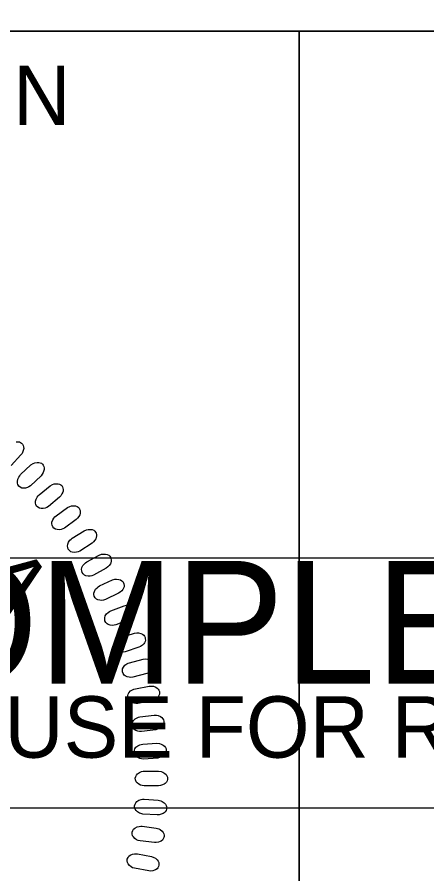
# Model space of a CAD drawing. Extents: x 18938 to 19565, y 6931 to 7973.
# Drawn here: x 19363.46 to 19368.08, y 7943.87 to 7953.52 of the extents above; entities that cross this region are included whole.
import ezdxf

# ---------------------------------------------------------------- set-up
doc = ezdxf.new("R2010")
doc.units = 0
for name, color, linetype in [('Old_Level_10', 7, 'Continuous'), ('Prop Pavement Schedule Description CELL', 7, 'Continuous'), ('Scratch_Level_5', 7, 'Continuous'), ('Typical Pavement Slope Information CELL', 7, 'Continuous')]:
    doc.layers.add(name, color=color, linetype=linetype)

# ---------------------------------------------------------------- blocks, each defined once
blk = doc.blocks.new('Brandon J. McInnis')
at = {"layer": 'Old_Level_10'}
blk.add_lwpolyline([(-24.493, 80.14), (-24.347, 80.154), (-24.211, 80.135), (-24.107, 80.093), (-24.011, 80.03), (-23.944, 79.939), (-23.877, 79.835), (-23.841, 79.72), (-23.834, 79.576), (-23.845, 79.476), (-23.898, 79.321), (-23.977, 79.15), (-24.07, 79.018), (-24.926, 78.097)], dxfattribs=at)
for points in [[(-24.098, 77.306), (-23.203, 78.145), (-23.018, 78.268), (-22.88, 78.326), (-22.68, 78.36), (-22.533, 78.364), (-22.399, 78.337), (-22.297, 78.288), (-22.206, 78.22), (-22.144, 78.124), (-22.084, 78.017), (-22.056, 77.899), (-22.057, 77.755), (-22.075, 77.657), (-22.138, 77.505), (-22.227, 77.339), (-22.328, 77.213), (-23.24, 76.348), (-23.379, 76.248), (-23.511, 76.185), (-23.689, 76.142), (-23.867, 76.128), (-23.992, 76.144), (-24.143, 76.218), (-24.26, 76.313), (-24.334, 76.449), (-24.369, 76.56), (-24.383, 76.721), (-24.341, 76.924), (-24.256, 77.096), (-24.182, 77.206)], [(-22.486, 75.559), (-21.54, 76.341), (-21.347, 76.452), (-21.206, 76.501), (-21.004, 76.522), (-20.857, 76.517), (-20.725, 76.482), (-20.627, 76.426), (-20.54, 76.353), (-20.484, 76.254), (-20.431, 76.142), (-20.41, 76.023), (-20.421, 75.879), (-20.444, 75.782), (-20.517, 75.635), (-20.617, 75.475), (-20.726, 75.356), (-21.69, 74.55), (-21.834, 74.459), (-21.971, 74.404), (-22.151, 74.372), (-22.33, 74.369), (-22.453, 74.393), (-22.6, 74.476), (-22.71, 74.579), (-22.774, 74.719), (-22.803, 74.832), (-22.807, 74.993), (-22.752, 75.193), (-22.657, 75.36), (-22.576, 75.465)], [(-21.026, 73.737), (-20.033, 74.458), (-19.833, 74.556), (-19.69, 74.596), (-19.486, 74.605), (-19.341, 74.591), (-19.21, 74.547), (-19.116, 74.486), (-19.034, 74.407), (-18.984, 74.304), (-18.939, 74.19), (-18.925, 74.07), (-18.945, 73.927), (-18.974, 73.831), (-19.056, 73.689), (-19.166, 73.535), (-19.281, 73.423), (-20.294, 72.679), (-20.444, 72.598), (-20.584, 72.552), (-20.765, 72.531), (-20.945, 72.54), (-21.066, 72.571), (-21.207, 72.663), (-21.311, 72.772), (-21.366, 72.917), (-21.387, 73.03), (-21.382, 73.192), (-21.315, 73.388), (-21.209, 73.548), (-21.121, 73.649)], [(-19.625, 71.791), (-18.589, 72.448), (-18.383, 72.534), (-18.238, 72.565), (-18.035, 72.561), (-17.889, 72.538), (-17.762, 72.486), (-17.672, 72.418), (-17.596, 72.335), (-17.552, 72.229), (-17.514, 72.112), (-17.508, 71.992), (-17.537, 71.85), (-17.572, 71.757), (-17.662, 71.619), (-17.782, 71.473), (-17.904, 71.369), (-18.961, 70.689), (-19.116, 70.618), (-19.259, 70.581), (-19.441, 70.571), (-19.619, 70.591), (-19.739, 70.63), (-19.874, 70.731), (-19.97, 70.846), (-20.017, 70.994), (-20.031, 71.109), (-20.014, 71.27), (-19.936, 71.461), (-19.82, 71.615), (-19.726, 71.709)], [(-18.364, 69.741), (-17.289, 70.332), (-17.078, 70.404), (-16.931, 70.426), (-16.728, 70.41), (-16.585, 70.377), (-16.461, 70.317), (-16.376, 70.244), (-16.305, 70.156), (-16.268, 70.048), (-16.237, 69.929), (-16.238, 69.809), (-16.276, 69.669), (-16.317, 69.578), (-16.416, 69.447), (-16.544, 69.308), (-16.673, 69.211), (-17.771, 68.6), (-17.931, 68.538), (-18.075, 68.51), (-18.257, 68.512), (-18.433, 68.543), (-18.551, 68.589), (-18.679, 68.698), (-18.768, 68.82), (-18.805, 68.97), (-18.812, 69.086), (-18.786, 69.245), (-18.694, 69.432), (-18.569, 69.577), (-18.47, 69.666)], [(-17.256, 67.658), (-16.146, 68.18), (-15.932, 68.239), (-15.784, 68.252), (-15.582, 68.222), (-15.442, 68.181), (-15.321, 68.113), (-15.241, 68.036), (-15.175, 67.943), (-15.146, 67.833), (-15.122, 67.712), (-15.131, 67.592), (-15.177, 67.455), (-15.224, 67.367), (-15.331, 67.241), (-15.468, 67.112), (-15.603, 67.023), (-16.737, 66.482), (-16.9, 66.431), (-17.045, 66.411), (-17.227, 66.425), (-17.402, 66.467), (-17.515, 66.52), (-17.636, 66.637), (-17.718, 66.764), (-17.745, 66.916), (-17.744, 67.032), (-17.709, 67.19), (-17.606, 67.37), (-17.472, 67.508), (-17.367, 67.589)], [(-16.277, 65.497), (-15.136, 65.948), (-14.919, 65.994), (-14.77, 65.997), (-14.571, 65.955), (-14.433, 65.905), (-14.318, 65.83), (-14.242, 65.747), (-14.182, 65.65), (-14.16, 65.538), (-14.143, 65.416), (-14.16, 65.298), (-14.215, 65.163), (-14.267, 65.078), (-14.381, 64.96), (-14.526, 64.839), (-14.666, 64.76), (-15.832, 64.29), (-15.998, 64.249), (-16.144, 64.239), (-16.326, 64.264), (-16.496, 64.317), (-16.607, 64.378), (-16.72, 64.502), (-16.793, 64.634), (-16.811, 64.787), (-16.803, 64.903), (-16.758, 65.058), (-16.644, 65.231), (-16.502, 65.36), (-16.392, 65.435)], [(-15.403, 63.183), (-14.236, 63.561), (-14.016, 63.593), (-13.867, 63.587), (-13.671, 63.533), (-13.536, 63.474), (-13.426, 63.392), (-13.356, 63.305), (-13.302, 63.204), (-13.287, 63.092), (-13.278, 62.969), (-13.303, 62.851), (-13.366, 62.72), (-13.422, 62.639), (-13.545, 62.528), (-13.696, 62.416), (-13.841, 62.345), (-15.034, 61.95), (-15.202, 61.92), (-15.349, 61.92), (-15.528, 61.955), (-15.696, 62.018), (-15.802, 62.087), (-15.908, 62.217), (-15.972, 62.353), (-15.98, 62.508), (-15.965, 62.623), (-15.91, 62.775), (-15.786, 62.94), (-15.636, 63.06), (-15.522, 63.129)], [(-14.658, 61.01), (-13.47, 61.314), (-13.249, 61.332), (-13.1, 61.317), (-12.907, 61.25), (-12.777, 61.184), (-12.672, 61.094), (-12.608, 61.003), (-12.56, 60.899), (-12.552, 60.786), (-12.551, 60.662), (-12.583, 60.547), (-12.654, 60.42), (-12.716, 60.342), (-12.844, 60.24), (-13.004, 60.137), (-13.152, 60.076), (-14.368, 59.757), (-14.537, 59.737), (-14.684, 59.745), (-14.861, 59.792), (-15.024, 59.866), (-15.125, 59.941), (-15.222, 60.078), (-15.279, 60.218), (-15.277, 60.372), (-15.255, 60.486), (-15.19, 60.634), (-15.056, 60.792), (-14.898, 60.902), (-14.78, 60.963)], [(-14.148, 58.755), (-12.944, 58.985), (-12.721, 58.989), (-12.574, 58.964), (-12.386, 58.885), (-12.261, 58.811), (-12.16, 58.715), (-12.102, 58.62), (-12.062, 58.514), (-12.061, 58.4), (-12.068, 58.276), (-12.107, 58.163), (-12.185, 58.041), (-12.252, 57.967), (-12.387, 57.873), (-12.552, 57.781), (-12.704, 57.729), (-13.938, 57.487), (-14.108, 57.477), (-14.253, 57.495), (-14.427, 57.554), (-14.585, 57.638), (-14.682, 57.718), (-14.77, 57.861), (-14.817, 58.005), (-14.806, 58.158), (-14.777, 58.27), (-14.703, 58.414), (-14.559, 58.563), (-14.394, 58.663), (-14.273, 58.716)], [(-13.75, 56.316), (-12.533, 56.469), (-12.311, 56.46), (-12.166, 56.426), (-11.983, 56.335), (-11.862, 56.253), (-11.769, 56.152), (-11.716, 56.053), (-11.683, 55.944), (-11.689, 55.83), (-11.703, 55.708), (-11.749, 55.596), (-11.836, 55.48), (-11.907, 55.411), (-12.048, 55.325), (-12.218, 55.243), (-12.373, 55.201), (-13.619, 55.037), (-13.79, 55.038), (-13.935, 55.065), (-14.104, 55.134), (-14.256, 55.228), (-14.348, 55.314), (-14.427, 55.462), (-14.465, 55.609), (-14.444, 55.762), (-14.408, 55.872), (-14.325, 56.01), (-14.172, 56.15), (-14.002, 56.239), (-13.877, 56.285)], [(-13.507, 53.952), (-12.282, 54.028), (-12.061, 54.004), (-11.919, 53.961), (-11.742, 53.86), (-11.627, 53.77), (-11.54, 53.662), (-11.494, 53.561), (-11.467, 53.45), (-11.48, 53.337), (-11.502, 53.215), (-11.555, 53.107), (-11.648, 52.997), (-11.724, 52.932), (-11.869, 52.855), (-12.045, 52.784), (-12.202, 52.752), (-13.457, 52.666), (-13.627, 52.678), (-13.769, 52.715), (-13.934, 52.794), (-14.08, 52.897), (-14.166, 52.989), (-14.236, 53.142), (-14.265, 53.29), (-14.234, 53.441), (-14.191, 53.549), (-14.099, 53.682), (-13.938, 53.812), (-13.763, 53.891), (-13.635, 53.928)], [(-13.358, 51.621), (-12.131, 51.621), (-11.912, 51.583), (-11.772, 51.531), (-11.602, 51.419), (-11.492, 51.322), (-11.413, 51.209), (-11.373, 51.105), (-11.354, 50.992), (-11.373, 50.88), (-11.403, 50.761), (-11.463, 50.656), (-11.563, 50.552), (-11.643, 50.492), (-11.792, 50.424), (-11.972, 50.365), (-12.131, 50.342), (-13.388, 50.335), (-13.557, 50.358), (-13.697, 50.403), (-13.857, 50.493), (-13.996, 50.604), (-14.076, 50.702), (-14.136, 50.859), (-14.156, 51.008), (-14.115, 51.158), (-14.066, 51.262), (-13.966, 51.39), (-13.796, 51.509), (-13.617, 51.576), (-13.487, 51.606)], [(-13.391, 49.18), (-12.166, 49.103), (-11.951, 49.052), (-11.814, 48.991), (-11.651, 48.868), (-11.548, 48.764), (-11.476, 48.648), (-11.443, 48.541), (-11.43, 48.427), (-11.457, 48.317), (-11.494, 48.199), (-11.56, 48.099), (-11.667, 48.001), (-11.75, 47.946), (-11.904, 47.888), (-12.087, 47.84), (-12.248, 47.827), (-13.502, 47.899), (-13.669, 47.932), (-13.806, 47.987), (-13.96, 48.085), (-14.091, 48.206), (-14.166, 48.308), (-14.215, 48.469), (-14.226, 48.62), (-14.176, 48.766), (-14.12, 48.867), (-14.013, 48.988), (-13.836, 49.096), (-13.652, 49.152), (-13.522, 49.174)], [(-13.558, 46.841), (-12.34, 46.686), (-12.127, 46.622), (-11.995, 46.553), (-11.84, 46.42), (-11.744, 46.31), (-11.68, 46.189), (-11.653, 46.08), (-11.648, 45.966), (-11.681, 45.857), (-11.726, 45.742), (-11.798, 45.646), (-11.91, 45.555), (-11.997, 45.506), (-12.154, 45.457), (-12.339, 45.421), (-12.501, 45.419), (-13.748, 45.569), (-13.914, 45.613), (-14.047, 45.675), (-14.193, 45.784), (-14.318, 45.912), (-14.385, 46.019), (-14.424, 46.182), (-14.425, 46.333), (-14.367, 46.476), (-14.305, 46.574), (-14.19, 46.688), (-14.007, 46.784), (-13.82, 46.829), (-13.688, 46.842)], [(-13.954, 44.454), (-12.75, 44.223), (-12.541, 44.145), (-12.413, 44.069), (-12.268, 43.926), (-12.178, 43.81), (-12.121, 43.685), (-12.102, 43.574), (-12.103, 43.46), (-12.143, 43.354), (-12.196, 43.242), (-12.274, 43.151), (-12.392, 43.067), (-12.481, 43.023), (-12.641, 42.985), (-12.828, 42.96), (-12.989, 42.968), (-14.225, 43.196), (-14.387, 43.25), (-14.516, 43.321), (-14.655, 43.439), (-14.772, 43.575), (-14.832, 43.685), (-14.861, 43.851), (-14.853, 44.002), (-14.785, 44.141), (-14.717, 44.234), (-14.595, 44.34), (-14.406, 44.426), (-14.217, 44.458), (-14.084, 44.463)]]:
    blk.add_lwpolyline(points, close=True, dxfattribs=at)
blk.add_text('A', height=5.669, rotation=305.67282, dxfattribs=at).set_placement((-28.568, 68.409))

msp = doc.modelspace()

# ---------------------------------------------------------------- linework, layer by layer
at = {"layer": 'Scratch_Level_5'}
msp.add_lwpolyline([(19358.0043, 7944.6047), (19358.0043, 7947.4247), (19375.6443, 7947.4247), (19375.6443, 7944.6047)], close=True, dxfattribs=at)
at = {"layer": 'Typical Pavement Slope Information CELL'}
msp.add_line((19366.642, 7953.3576), (19366.642, 7938.3198), dxfattribs=at)
for points in [[(19353.1353, 7956.7075), (19380.142, 7956.7075), (19380.142, 7953.3576), (19353.1353, 7953.3576)], [(19353.1353, 7953.3576), (19366.642, 7953.3576), (19366.642, 7938.3131), (19353.1353, 7938.3131)], [(19366.642, 7953.3576), (19380.142, 7953.3576), (19380.142, 7938.3131), (19366.642, 7938.3131)]]:
    msp.add_lwpolyline(points, close=True, dxfattribs=at)

# ---------------------------------------------------------------- block references
at = {"layer": 'Prop Pavement Schedule Description CELL', "xscale": 0.13, "yscale": 0.13}
msp.add_blockref('Brandon J. McInnis', (19366.6353, 7938.3131), dxfattribs=at)

# ---------------------------------------------------------------- texts
at = {"layer": 'Scratch_Level_5'}
for s, height, p in [('INCOMPLETE PLANS', 1.3824, (19359.0783, 7946.0087)), ('DO NOT USE FOR R/W ACQUISITION', 0.6912, (19359.4683, 7945.1747))]:
    msp.add_text(s, height=height, dxfattribs=at).set_placement(p)
at = {"layer": 'Typical Pavement Slope Information CELL'}
msp.add_text('ROADWAY DESIGN', height=0.668659, dxfattribs=at).set_placement((19355.7678, 7952.3011))

doc.saveas('drawing.dxf')
